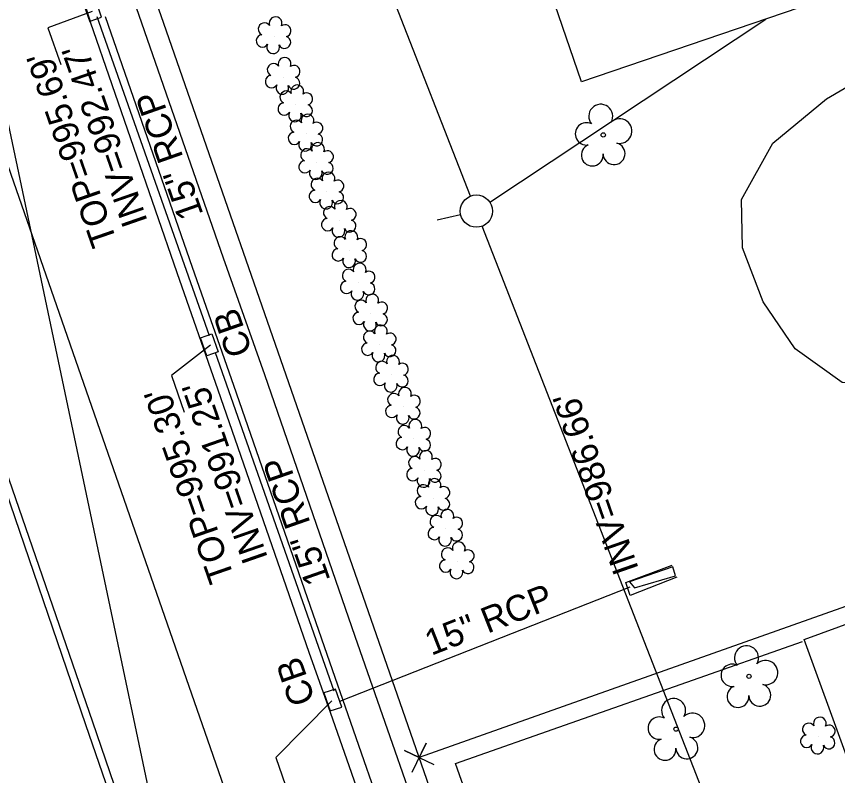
# Model space of a CAD drawing. Extents: x 1611576 to 1617186, y 899279 to 905462.
# Drawn here: x 1616492.9 to 1616620, y 903078.3 to 903195.7 of the extents above; entities that cross this region are included whole.
import ezdxf

# ---------------------------------------------------------------- set-up
doc = ezdxf.new("R2010")
doc.units = 0
for name, color, linetype in [('Default', 7, 'Continuous'), ('Exist Building', 7, 'Continuous'), ('Exist Horizontal Alignment', 7, 'Continuous'), ('Exist Other Culture Fence Line', 7, 'Continuous'), ('Exist Property Corner CELL', 7, 'Continuous'), ('Exist Property Line', 7, 'Continuous'), ('Exist Right of Way Line', 7, 'Continuous'), ('Exist Roads Curbs', 7, 'Continuous'), ('Exist Roads EOP', 7, 'Continuous'), ('Exist Roads EOP Other', 7, 'Continuous'), ('Exist Roads EOT', 7, 'Continuous'), ('Exist Structure Minor Catch Basin', 7, 'Continuous'), ('Exist Structure Minor Catch Basin Leader', 7, 'Continuous'), ('Exist Structure Minor Catch Basin Text', 7, 'Continuous'), ('Exist Structure Minor Catch Basin Top Elevation', 7, 'Continuous'), ('Exist Structure Minor Paved Ditch or Gutter', 7, 'Continuous'), ('Exist Structure Minor Pipes RCP 15 Inch', 7, 'Continuous'), ('Exist Structure Minor Pipes RCP 15 Inch Invert', 7, 'Continuous'), ('Exist Structure Minor Pipes RCP 15 Inch Text', 7, 'Continuous'), ('Exist Vegetation Shrub CELL', 7, 'Continuous'), ('Exist Vegetation Tree CELL', 7, 'Continuous'), ('Exist Vegetation Woods Line', 7, 'Continuous'), ('Prop OH Pow Lines', 7, 'Continuous')]:
    doc.layers.add(name, color=color, linetype=linetype)

msp = doc.modelspace()

# ---------------------------------------------------------------- linework, layer by layer
at = {"layer": 'Default'}
msp.add_line((1616561.65, 903165.05), (1616558, 903164.21), dxfattribs=at)
msp.add_circle((1616564.09, 903165.61), 2.5, dxfattribs=at)
at = {"layer": 'Exist Building'}
msp.add_lwpolyline([(1616599.51, 903239.43), (1616613.95, 903197.07), (1616580.34, 903185.62), (1616576.24, 903197.64), (1616574.85, 903197.17), (1616572.01, 903205.51), (1616573.2, 903205.92), (1616569.06, 903218.07), (1616585.06, 903223.52), (1616580.56, 903236.7), (1616590.18, 903239.97), (1616591.31, 903236.64)], close=True, dxfattribs=at)
msp.add_lwpolyline([(1616655.98, 903114.39), (1616662.53, 903116.79), (1616670.48, 903095.09), (1616639, 903083.56), (1616637.63, 903087.29), (1616621.36, 903081.33), (1616614.78, 903099.3), (1616634.13, 903106.39)], dxfattribs=at)
at = {"layer": 'Exist Horizontal Alignment'}
msp.add_line((1616576.74, 902927.89), (1616238.24, 903901.21), dxfattribs=at)
at = {"layer": 'Exist Other Culture Fence Line'}
msp.add_lwpolyline([(1616595.07, 903024.75), (1616582.33, 903020.02), (1616570.8, 903051.94), (1616560.84, 903080.11), (1616614.55, 903099)], dxfattribs=at)
at = {"layer": 'Exist Property Corner CELL'}
msp.add_line((1616555.24, 903081.05), (1616555.24, 903081.05), dxfattribs=at)
msp.add_lwpolyline([(1616554.16, 903078.79), (1616556.31, 903083.3), (1616555.24, 903081.05), (1616552.98, 903082.12), (1616557.5, 903079.97)], dxfattribs=at)
at = {"layer": 'Exist Property Line'}
msp.add_line((1616744.06, 903147.97), (1616555.24, 903081.05), dxfattribs=at)
at = {"layer": 'Exist Right of Way Line'}
msp.add_line((1616010.65, 905462.23), (1616993.32, 900797.76), dxfattribs=at)
msp.add_lwpolyline([(1616569.57, 903039.85), (1616389.21, 903558.44)], dxfattribs=at)
at = {"layer": 'Exist Roads Curbs'}
msp.add_lwpolyline([(1616506.66, 903195.71), (1616520.14, 903156.93), (1616526.54, 903138.7), (1616540.54, 903098.23), (1616554, 903059.55), (1616566.95, 903022.81)], dxfattribs=at)
at = {"layer": 'Exist Roads EOP'}
for points in [[(1616385.69, 903567.93), (1616392.01, 903548.56), (1616393.6, 903543.19), (1616398.15, 903527.41), (1616403.11, 903501.03), (1616407.24, 903478.89), (1616411.26, 903458.39), (1616412.38, 903455.21), (1616426.08, 903416.1), (1616434.07, 903392.9), (1616445.15, 903361.96), (1616458.31, 903324.81), (1616466.23, 903302.17), (1616474.95, 903277.55), (1616483.43, 903253.56), (1616487.42, 903242.35), (1616490.65, 903233.12), (1616499.86, 903207.54), (1616504.27, 903194.93)], [(1616504.34, 903194.9), (1616517.76, 903156.12), (1616524.1, 903137.97), (1616538.19, 903097.38), (1616541.49, 903088.05), (1616551.75, 903058.7), (1616564.58, 903021.88)], [(1616517.05, 903047.39), (1616503.65, 903086.1), (1616489.74, 903126.75), (1616483.26, 903144.53), (1616469.88, 903182.56)]]:
    msp.add_lwpolyline(points, dxfattribs=at)
at = {"layer": 'Exist Roads EOP Other'}
for points in [[(1616509.12, 903203.86), (1616511.44, 903197.11), (1616524.93, 903158.36), (1616531.32, 903140.33), (1616545.28, 903099.82), (1616558.87, 903060.92), (1616571.62, 903024.65)], [(1616594.5, 903110.55), (1616587.77, 903108.23), (1616588.53, 903107.3), (1616594.88, 903109.15), (1616594.5, 903110.55)]]:
    msp.add_lwpolyline(points, dxfattribs=at)
at = {"layer": 'Exist Roads EOT'}
msp.add_lwpolyline([(1616518.06, 903047.65), (1616504.77, 903086.52), (1616490.76, 903127.08), (1616484.52, 903144.89), (1616471.04, 903183.05)], dxfattribs=at)
at = {"layer": 'Exist Structure Minor Catch Basin'}
for points in [[(1616505.16, 903198.44), (1616503.4, 903197.85), (1616504.32, 903195.01), (1616506.09, 903195.65), (1616505.16, 903198.44)], [(1616524.14, 903143.83), (1616522.41, 903143.21), (1616521.39, 903145.99), (1616523.18, 903146.62), (1616524.14, 903143.83)], [(1616542.3, 903091.64), (1616540.5, 903091.05), (1616541.45, 903088.28), (1616543.25, 903088.86), (1616542.3, 903091.64)]]:
    msp.add_lwpolyline(points, dxfattribs=at)
at = {"layer": 'Exist Structure Minor Catch Basin Leader'}
for points in [[(1616504.63, 903196.53), (1616497.81, 903193.98), (1616499.78, 903188.31)], [(1616522.96, 903144.85), (1616516.92, 903140.18), (1616518.89, 903134.51)], [(1616541.73, 903089.81), (1616533.05, 903081.07), (1616535.02, 903075.4)]]:
    msp.add_lwpolyline(points, dxfattribs=at)
at = {"layer": 'Exist Structure Minor Paved Ditch or Gutter'}
msp.add_lwpolyline([(1616595.09, 903108.99), (1616587.86, 903106.13), (1616587.21, 903108.12), (1616594.35, 903110.8)], dxfattribs=at)
at = {"layer": 'Exist Structure Minor Pipes RCP 15 Inch'}
for p, q in [((1616505.39, 903195.72), (1616522.75, 903146.35)), ((1616505.39, 903195.72), (1616522.75, 903146.35)), ((1616523.68, 903143.73), (1616542.01, 903091.38)), ((1616523.68, 903143.73), (1616542.01, 903091.38)), ((1616542.97, 903089.78), (1616587.86, 903107.47))]:
    msp.add_line(p, q, dxfattribs=at)
at = {"layer": 'Exist Vegetation Shrub CELL'}
for p, q in [((1616532.79, 903192.66), (1616532.79, 903192.66)), ((1616534.19, 903186.36), (1616534.19, 903186.36)), ((1616536.15, 903182.11), (1616536.15, 903182.11)), ((1616537.73, 903177.58), (1616537.73, 903177.58)), ((1616539.37, 903173.17), (1616539.37, 903173.17)), ((1616540.97, 903168.62), (1616540.97, 903168.62)), ((1616542.88, 903164.24), (1616542.88, 903164.24)), ((1616544.52, 903159.56), (1616544.52, 903159.56)), ((1616545.8, 903154.52), (1616545.8, 903154.52)), ((1616547.74, 903149.74), (1616547.74, 903149.74)), ((1616549.08, 903144.95), (1616549.08, 903144.95)), ((1616550.96, 903140.27), (1616550.96, 903140.27)), ((1616552.8, 903135.31), (1616552.8, 903135.31)), ((1616554.42, 903130.35), (1616554.42, 903130.35)), ((1616556.05, 903125.54), (1616556.05, 903125.54)), ((1616557.38, 903121.18), (1616557.38, 903121.18)), ((1616559.37, 903116.43), (1616559.37, 903116.43)), ((1616561.14, 903111.39), (1616561.14, 903111.39)), ((1616616.98, 903084.27), (1616616.98, 903084.27))]:
    msp.add_line(p, q, dxfattribs=at)
for centre, radius, start, end in [((1616533.02, 903194.7), 0.99, 334.8391, 200.4717), ((1616531.31, 903193.79), 0.968, 35.8908, 245.4216), ((1616534.47, 903193.53), 0.929, 284.4567, 126.0861), ((1616530.99, 903191.96), 0.955, 95.1099, 327.9534), ((1616532.66, 903190.98), 0.984, 151.2797, 21.387), ((1616534.43, 903191.73), 0.937, 204.9913, 73.4601), ((1616534.42, 903188.4), 0.99, 334.8391, 200.4717), ((1616532.71, 903187.49), 0.968, 35.8908, 245.4216), ((1616535.86, 903187.23), 0.929, 284.4567, 126.0861), ((1616532.39, 903185.66), 0.955, 95.1099, 327.9534), ((1616534.06, 903184.68), 0.984, 151.2797, 21.387), ((1616535.83, 903185.43), 0.937, 204.9913, 73.4601), ((1616536.38, 903184.15), 0.99, 334.8391, 200.4717), ((1616534.67, 903183.24), 0.968, 35.8908, 245.4216), ((1616537.82, 903182.98), 0.929, 284.4567, 126.0861), ((1616534.35, 903181.41), 0.955, 95.1099, 327.9534), ((1616537.79, 903181.18), 0.937, 204.9913, 73.4601), ((1616536.02, 903180.43), 0.984, 151.2797, 21.387), ((1616537.96, 903179.62), 0.99, 334.8391, 200.4717), ((1616536.25, 903178.71), 0.968, 35.8908, 245.4216), ((1616539.41, 903178.45), 0.929, 284.4567, 126.0861), ((1616535.93, 903176.88), 0.955, 95.1099, 327.9534), ((1616539.37, 903176.65), 0.937, 204.9913, 73.4601), ((1616537.61, 903175.9), 0.984, 151.2797, 21.387), ((1616539.59, 903175.22), 0.99, 334.8391, 200.4717), ((1616537.88, 903174.3), 0.968, 35.8908, 245.4216), ((1616541.04, 903174.04), 0.929, 284.4567, 126.0861), ((1616537.57, 903172.47), 0.955, 95.1099, 327.9534), ((1616541, 903172.25), 0.937, 204.9913, 73.4601), ((1616539.24, 903171.49), 0.984, 151.2797, 21.387), ((1616541.2, 903170.66), 0.99, 334.8391, 200.4717), ((1616539.49, 903169.74), 0.968, 35.8908, 245.4216), ((1616542.65, 903169.49), 0.929, 284.4567, 126.0861), ((1616539.17, 903167.91), 0.955, 95.1099, 327.9534), ((1616542.61, 903167.69), 0.937, 204.9913, 73.4601), ((1616540.85, 903166.93), 0.984, 151.2797, 21.387), ((1616541.4, 903165.37), 0.968, 35.8908, 245.4216), ((1616543.11, 903166.28), 0.99, 334.8391, 200.4717), ((1616544.56, 903165.11), 0.929, 284.4567, 126.0861), ((1616541.08, 903163.54), 0.955, 95.1099, 327.9534), ((1616544.52, 903163.31), 0.937, 204.9913, 73.4601), ((1616542.76, 903162.56), 0.984, 151.2797, 21.387), ((1616544.75, 903161.6), 0.99, 334.8391, 200.4717), ((1616543.04, 903160.68), 0.968, 35.8908, 245.4216), ((1616546.19, 903160.43), 0.929, 284.4567, 126.0861), ((1616542.72, 903158.85), 0.955, 95.1099, 327.9534), ((1616546.16, 903158.63), 0.937, 204.9913, 73.4601), ((1616544.39, 903157.87), 0.984, 151.2797, 21.387), ((1616546.03, 903156.56), 0.99, 334.8391, 200.4717), ((1616544.32, 903155.65), 0.968, 35.8908, 245.4216), ((1616547.48, 903155.39), 0.929, 284.4567, 126.0861), ((1616544, 903153.81), 0.955, 95.1099, 327.9534), ((1616547.44, 903153.59), 0.937, 204.9913, 73.4601), ((1616545.68, 903152.83), 0.984, 151.2797, 21.387), ((1616547.97, 903151.78), 0.99, 334.8391, 200.4717), ((1616546.26, 903150.86), 0.968, 35.8908, 245.4216), ((1616549.42, 903150.61), 0.929, 284.4567, 126.0861), ((1616545.94, 903149.03), 0.955, 95.1099, 327.9534), ((1616549.38, 903148.81), 0.937, 204.9913, 73.4601), ((1616547.62, 903148.05), 0.984, 151.2797, 21.387), ((1616547.59, 903146.08), 0.968, 35.8908, 245.4216), ((1616549.31, 903146.99), 0.99, 334.8391, 200.4717), ((1616550.75, 903145.82), 0.929, 284.4567, 126.0861), ((1616547.28, 903144.25), 0.955, 95.1099, 327.9534), ((1616550.71, 903144.02), 0.937, 204.9913, 73.4601), ((1616548.95, 903143.27), 0.984, 151.2797, 21.387), ((1616551.19, 903142.31), 0.99, 334.8391, 200.4717), ((1616549.48, 903141.4), 0.968, 35.8908, 245.4216), ((1616552.64, 903141.14), 0.929, 284.4567, 126.0861), ((1616549.16, 903139.57), 0.955, 95.1099, 327.9534), ((1616552.6, 903139.34), 0.937, 204.9913, 73.4601), ((1616550.84, 903138.59), 0.984, 151.2797, 21.387), ((1616553.03, 903137.35), 0.99, 334.8391, 200.4717), ((1616551.32, 903136.44), 0.968, 35.8908, 245.4216), ((1616554.48, 903136.18), 0.929, 284.4567, 126.0861), ((1616551, 903134.61), 0.955, 95.1099, 327.9534), ((1616554.44, 903134.38), 0.937, 204.9913, 73.4601), ((1616552.68, 903133.63), 0.984, 151.2797, 21.387), ((1616554.65, 903132.39), 0.99, 334.8391, 200.4717), ((1616552.93, 903131.48), 0.968, 35.8908, 245.4216), ((1616556.09, 903131.22), 0.929, 284.4567, 126.0861), ((1616552.62, 903129.65), 0.955, 95.1099, 327.9534), ((1616556.05, 903129.42), 0.937, 204.9913, 73.4601), ((1616554.29, 903128.67), 0.984, 151.2797, 21.387), ((1616556.28, 903127.58), 0.99, 334.8391, 200.4717), ((1616554.57, 903126.67), 0.968, 35.8908, 245.4216), ((1616557.72, 903126.41), 0.929, 284.4567, 126.0861), ((1616554.25, 903124.84), 0.955, 95.1099, 327.9534), ((1616557.69, 903124.61), 0.937, 204.9913, 73.4601), ((1616555.92, 903123.86), 0.984, 151.2797, 21.387), ((1616557.61, 903123.22), 0.99, 334.8391, 200.4717), ((1616555.9, 903122.31), 0.968, 35.8908, 245.4216), ((1616559.05, 903122.05), 0.929, 284.4567, 126.0861), ((1616555.58, 903120.48), 0.955, 95.1099, 327.9534), ((1616559.02, 903120.26), 0.937, 204.9913, 73.4601), ((1616557.25, 903119.5), 0.984, 151.2797, 21.387), ((1616559.6, 903118.47), 0.99, 334.8391, 200.4717), ((1616557.89, 903117.56), 0.968, 35.8908, 245.4216), ((1616561.04, 903117.3), 0.929, 284.4567, 126.0861), ((1616557.57, 903115.72), 0.955, 95.1099, 327.9534), ((1616561.01, 903115.5), 0.937, 204.9913, 73.4601), ((1616559.24, 903114.75), 0.984, 151.2797, 21.387), ((1616561.36, 903113.43), 0.99, 334.8391, 200.4717), ((1616559.65, 903112.52), 0.968, 35.8908, 245.4216), ((1616562.81, 903112.26), 0.929, 284.4567, 126.0861), ((1616559.34, 903110.69), 0.955, 95.1099, 327.9534), ((1616561.01, 903109.71), 0.984, 151.2797, 21.387), ((1616562.77, 903110.46), 0.937, 204.9913, 73.4601), ((1616617.21, 903086.31), 0.99, 334.8391, 200.4717), ((1616615.5, 903085.4), 0.968, 35.8908, 245.4216), ((1616618.65, 903085.14), 0.929, 284.4567, 126.0861), ((1616615.18, 903083.57), 0.955, 95.1099, 327.9534), ((1616618.61, 903083.34), 0.937, 204.9913, 73.4601), ((1616616.85, 903082.59), 0.984, 151.2797, 21.387)]:
    msp.add_arc(centre, radius, start, end, dxfattribs=at)
at = {"layer": 'Exist Vegetation Tree CELL'}
for p, q in [((1616583.71, 903177.41), (1616583.71, 903177.41)), ((1616606.26, 903093.61), (1616606.26, 903093.61)), ((1616594.98, 903085.45), (1616594.98, 903085.45))]:
    msp.add_line(p, q, dxfattribs=at)
for centre in [(1616583.71, 903177.41), (1616606.26, 903093.61), (1616594.98, 903085.45)]:
    msp.add_circle(centre, 0.326, dxfattribs=at)
for centre, radius, start, end in [((1616583.33, 903180.29), 1.86, 330.1651, 219.7134), ((1616581.11, 903177.57), 1.73, 62.6636, 279.3457), ((1616586.26, 903178), 1.9, 257.1011, 134.1999), ((1616582.01, 903174.29), 1.69, 111.5671, 6.231), ((1616585.38, 903174.51), 1.7, 181.2822, 74.56), ((1616605.88, 903096.48), 1.86, 330.1651, 219.7134), ((1616603.66, 903093.77), 1.73, 62.6636, 279.3457), ((1616608.81, 903094.2), 1.9, 257.1011, 134.1999), ((1616604.56, 903090.49), 1.69, 111.5671, 6.231), ((1616607.93, 903090.71), 1.7, 181.2822, 74.56), ((1616594.59, 903088.32), 1.86, 330.1651, 219.7134), ((1616592.37, 903085.6), 1.73, 62.6636, 279.3457), ((1616597.52, 903086.03), 1.9, 257.1011, 134.1999), ((1616593.27, 903082.32), 1.69, 111.5671, 6.231), ((1616596.65, 903082.55), 1.7, 181.2822, 74.56)]:
    msp.add_arc(centre, radius, start, end, dxfattribs=at)
at = {"layer": 'Exist Vegetation Woods Line'}
msp.add_lwpolyline([(1616721.39, 903175.93), (1616710.76, 903170.22), (1616706.01, 903161.58), (1616702.72, 903149.2), (1616698.47, 903140.49), (1616691.29, 903136.95), (1616679.55, 903135.38), (1616667.44, 903135.44), (1616661, 903137.12), (1616652.93, 903138.36), (1616629.71, 903138.22), (1616620.68, 903139.09), (1616613.39, 903144.31), (1616608.45, 903151.58), (1616605.25, 903159.93), (1616605.11, 903167.42), (1616609.96, 903176.13), (1616618.24, 903182.99), (1616631.56, 903190.79), (1616647.91, 903197.43)], dxfattribs=at)
at = {"layer": 'Prop OH Pow Lines'}
for p, q in [((1616563.18, 903167.94), (1616527.52, 903259.29)), ((1616566.17, 903166.99), (1616608.86, 903195.34)), ((1616656.07, 902930), (1616565, 903163.28))]:
    msp.add_line(p, q, dxfattribs=at)

# ---------------------------------------------------------------- texts
at = {"layer": 'Exist Structure Minor Catch Basin Text'}
for p in [(1616529.47, 903143.88), (1616539.2, 903089.91)]:
    msp.add_text('CB', height=4, rotation=109.1768, dxfattribs=at).set_placement(p)
at = {"layer": 'Exist Structure Minor Catch Basin Top Elevation'}
for s, p in [("TOP=995.69'", (1616508.53, 903160.92)), ("TOP=995.30'", (1616526.69, 903108.91))]:
    msp.add_text(s, height=4, rotation=109.1768, dxfattribs=at).set_placement(p)
at = {"layer": 'Exist Structure Minor Pipes RCP 15 Inch Invert'}
for s, p in [("INV=992.47'", (1616513.28, 903164.03)), ("INV=991.25'", (1616531.87, 903111.94)), ("INV=986.66'", (1616589.24, 903110.23))]:
    msp.add_text(s, height=4, rotation=109.1768, dxfattribs=at).set_placement(p)
at = {"layer": 'Exist Structure Minor Pipes RCP 15 Inch Text'}
for rotation, p in [(109.3781, (1616521.89, 903165.14)), (109.2941, (1616541.54, 903108.54)), (21.5026, (1616557.12, 903096.78))]:
    msp.add_text('15" RCP', height=4, rotation=rotation, dxfattribs=at).set_placement(p)

doc.saveas('drawing.dxf')
